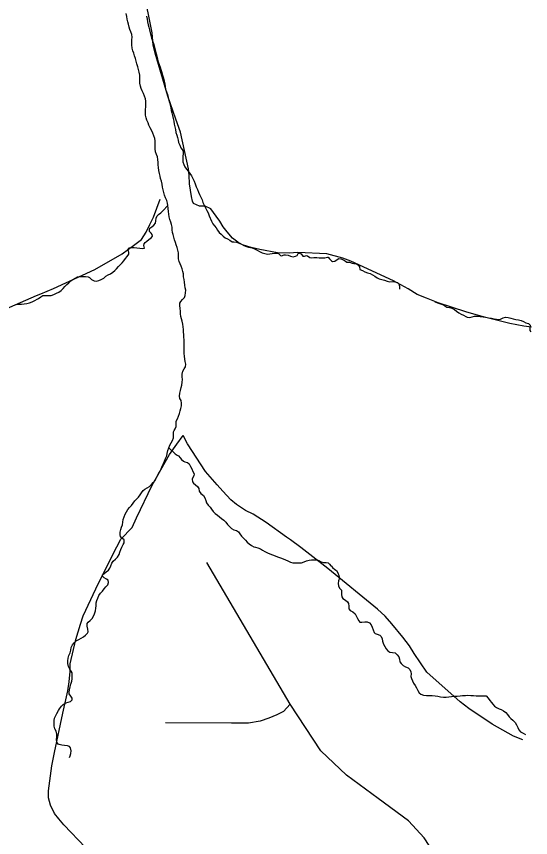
# Model space of a CAD drawing. Extents: x 1662474 to 1856135, y 779280 to 917889.
# Drawn here: x 1712538 to 1714557, y 864686 to 867907 of the extents above; entities that cross this region are included whole.
import ezdxf

# ---------------------------------------------------------------- set-up
doc = ezdxf.new("R2010")
doc.units = 0
for name, color, linetype in [('Exist Hydrographic Creek Single Shore', 7, 'Continuous'), ('Exist Hydrographic Misc Water Feature', 7, 'Continuous'), ('Exist Road Non-System Type 51', 7, 'Continuous')]:
    doc.layers.add(name, color=color, linetype=linetype)

msp = doc.modelspace()

# ---------------------------------------------------------------- linework, layer by layer
at = {"layer": 'Exist Hydrographic Creek Single Shore'}
for points in [[(1713132.6, 867165.8), (1713131.1, 867174.4), (1713128.8, 867185.8), (1713124.2, 867196), (1713119.5, 867206.5), (1713116.9, 867216.7), (1713114, 867226.7), (1713112, 867238.2), (1713110.4, 867249.2), (1713108, 867260.6), (1713104.4, 867271.3), (1713102, 867280.5), (1713099.9, 867291.5), (1713098, 867302.8), (1713096.5, 867314.4), (1713095.4, 867325.1), (1713094.6, 867334.8), (1713093.2, 867346.1), (1713091.8, 867357.1), (1713088.4, 867366.1), (1713084.4, 867376.8), (1713083.6, 867387.6), (1713083.6, 867397.8), (1713082.5, 867407.8), (1713082.5, 867418.8), (1713082, 867428.5), (1713078.4, 867438.8), (1713074.4, 867449), (1713070, 867458.9), (1713063.9, 867469.8), (1713058.4, 867480.2), (1713055, 867489.4), (1713050.8, 867499.9), (1713047.9, 867509.6), (1713045.2, 867520.4), (1713045, 867531.4), (1713045.2, 867542.1), (1713045.8, 867552.9), (1713046.6, 867563.7), (1713046.6, 867574.4), (1713044.5, 867584.7), (1713041.1, 867594.4), (1713036.6, 867605.4), (1713031.6, 867615.4), (1713027.8, 867624.1), (1713024.8, 867634), (1713023.2, 867645.6), (1713022.8, 867656.1), (1713023, 867667.1), (1713022.8, 867677.6), (1713020.6, 867688.6), (1713018, 867698.6), (1713014.9, 867709.6), (1713011.6, 867720.9), (1713008.5, 867732.4), (1713005.4, 867742.1), (1713002.2, 867753.2), (1712999.4, 867763.7), (1712995.4, 867772.9), (1712992.5, 867783.4), (1712991.8, 867795.4), (1712991.8, 867806.2), (1712992, 867816.1), (1712992.2, 867826.1), (1712991.5, 867837.1), (1712987.8, 867847.1), (1712983.6, 867856.3), (1712981, 867865.8), (1712978.6, 867876.5), (1712976, 867886.8), (1712973.6, 867896.8), (1712971.5, 867907.2), (1712968.9, 867918.5)], [(1713049, 867907.8), (1713051, 867896.4), (1713053.1, 867886.5), (1713055.8, 867874.7), (1713058.1, 867864.9), (1713060.8, 867854.5), (1713063.4, 867843.4), (1713066.2, 867832.7), (1713069.1, 867822.2), (1713072, 867811.9), (1713076, 867801.4), (1713078.9, 867791.8), (1713082.2, 867781.8), (1713084.6, 867771), (1713086.8, 867760.2), (1713089.4, 867751.3), (1713092.5, 867739.5), (1713095.4, 867728.8), (1713098.9, 867718.8), (1713102.2, 867708.6), (1713105.6, 867698.6), (1713109.4, 867687.3), (1713112.2, 867676.5), (1713115.6, 867664.8), (1713118.5, 867653.2), (1713120.6, 867642.7), (1713121.9, 867632.2), (1713124.2, 867621.7), (1713127.8, 867611.2), (1713131.1, 867600.7), (1713134, 867589.4), (1713136.9, 867579.4), (1713139, 867569.2), (1713141.4, 867559.5), (1713144, 867548.2), (1713146, 867538.8), (1713148.4, 867528.8), (1713151, 867518.8), (1713153.9, 867507.5), (1713156.2, 867496.5), (1713158.1, 867485.2), (1713160.2, 867474.2), (1713162.4, 867463.7), (1713164.4, 867452.7), (1713168.1, 867441.9), (1713170.2, 867432.2), (1713172.9, 867422.5), (1713175.2, 867412.8), (1713179.4, 867402), (1713184.4, 867392.3), (1713188.9, 867385.8), (1713192.5, 867379.2), (1713192.5, 867368.4), (1713192, 867358.7), (1713191.8, 867347.7), (1713192.2, 867337.2), (1713195.4, 867326.4), (1713199.9, 867317), (1713206.1, 867308.1), (1713212.8, 867300.9), (1713219.5, 867291.2), (1713225.4, 867282.1), (1713230.9, 867272.1), (1713235.9, 867261.6), (1713239.8, 867250.8), (1713244, 867239.6), (1713249, 867229.1), (1713253.4, 867218.6), (1713257.6, 867208.8), (1713262.6, 867198.4), (1713267, 867187.9), (1713270.8, 867177.4), (1713275.5, 867167.4), (1713280.8, 867156.9), (1713286, 867146.4), (1713290.6, 867136.4), (1713294.9, 867125.6), (1713304, 867104.6), (1713309.6, 867094.4), (1713315.6, 867086), (1713322.8, 867077.6), (1713328, 867068.9), (1713334.2, 867060.3), (1713342.1, 867053.2), (1713350, 867045.1), (1713357.9, 867039.3), (1713367.6, 867035.1), (1713376, 867029.3), (1713384.9, 867023.6), (1713392, 867023.3), (1713403, 867022.2), (1713413, 867018.3)], [(1712979.1, 866999.7), (1712989.1, 867001), (1713001.1, 867001), (1713011.6, 867000.2), (1713022.5, 866997.8), (1713033, 866997.3), (1713040.5, 866998.6), (1713038.8, 867008.3), (1713039.8, 867015.9), (1713043.1, 867020.1), (1713050, 867026.4), (1713058.1, 867032.8), (1713068.6, 867040.4), (1713072.6, 867045.6), (1713071, 867052.4), (1713066.8, 867057.7), (1713060.8, 867063.4), (1713060.5, 867071.1), (1713062.6, 867077.4), (1713069.4, 867082.6), (1713078.4, 867088.6), (1713084.4, 867095.8), (1713086.2, 867106.2), (1713086.5, 867115.9), (1713090.4, 867124.6), (1713096.5, 867130.6), (1713104.9, 867136.9), (1713113, 867144.2), (1713132.6, 867165.8)], [(1713136.9, 866214.7), (1713140.8, 866225.4), (1713145.5, 866234.9), (1713151.2, 866244.3), (1713155, 866254.6), (1713155.5, 866266.4), (1713154.8, 866277.9), (1713157.1, 866283.4), (1713161.5, 866289.8), (1713164.8, 866299.4), (1713165, 866310.2), (1713165.8, 866319.7), (1713170.2, 866329.4), (1713175.2, 866339.1), (1713178.1, 866349.8), (1713181.5, 866360.3), (1713184.4, 866369.5), (1713186.5, 866380), (1713187, 866390.5), (1713185.1, 866400.8), (1713179.4, 866409.1), (1713178.9, 866418.3), (1713180.1, 866429.6), (1713182.2, 866440.6), (1713185.1, 866451.7), (1713187.5, 866461.4), (1713189.4, 866472.7), (1713189.9, 866483.4), (1713189.6, 866493.4), (1713189.6, 866504.7), (1713192, 866515.4), (1713197.2, 866524.6), (1713201.8, 866533.3), (1713202.8, 866543), (1713201.4, 866553.2), (1713200.1, 866563.2), (1713198.5, 866574.8), (1713197.2, 866585.8), (1713197, 866596.6), (1713197.2, 866607.1), (1713197.2, 866617), (1713197.2, 866628.1), (1713197, 866638.2), (1713196.2, 866648.8), (1713195.4, 866659.2), (1713194.6, 866669.2), (1713193.9, 866679.2), (1713192.8, 866690.2), (1713191.2, 866700.2), (1713188.9, 866711.5), (1713186, 866721.2), (1713183.6, 866730.9), (1713182.8, 866740.6), (1713182.2, 866751.1), (1713181.2, 866761.9), (1713179.4, 866773.2), (1713180.5, 866782.9), (1713183.6, 866789.4), (1713190.1, 866796.6), (1713198.5, 866804.4), (1713201.1, 866812.2), (1713202.2, 866823.1), (1713202.8, 866833.2), (1713200.9, 866843), (1713199.9, 866853.8), (1713198.8, 866864.8), (1713197.5, 866875.8), (1713194.9, 866886), (1713193.6, 866897.1), (1713192, 866907.3), (1713188.4, 866917.5), (1713184.6, 866927.2), (1713180.8, 866937.2), (1713177, 866946.4), (1713175.2, 866957.1), (1713174.9, 866968.4), (1713174.4, 866980), (1713172, 866990.2), (1713168.9, 867000.8), (1713165.8, 867010.9), (1713162.6, 867021.2), (1713159.5, 867031.2), (1713156.5, 867041.4), (1713153.1, 867051.6), (1713151, 867059.8), (1713150, 867070.8), (1713149.8, 867081.3), (1713147.6, 867091.5), (1713144.2, 867100.7), (1713140.8, 867111.2), (1713138.1, 867121.7), (1713136.4, 867132.2), (1713135.2, 867142.7), (1713134.2, 867153.8), (1713132.6, 867165.8)], [(1713413, 867018.3), (1713421.6, 867014.4), (1713430.9, 867009.4), (1713441.4, 867005.2), (1713450, 867002.6), (1713463.4, 867000.2), (1713473.1, 866995.8), (1713483, 866989.9), (1713492.8, 866985), (1713503, 866980.5), (1713513.5, 866977.4), (1713524.2, 866975), (1713532.6, 866975.5), (1713542.6, 866978.1), (1713553.1, 866978.9), (1713563.6, 866979.4), (1713567.2, 866977.6), (1713574.6, 866970.2), (1713579.4, 866968.7), (1713588.9, 866971.6), (1713595.1, 866972.4), (1713605.4, 866971.1), (1713615, 866967.4), (1713625.2, 866964.8), (1713633.4, 866966.6), (1713640.2, 866970), (1713644.2, 866976.8), (1713648.9, 866978.4), (1713655.8, 866975.5), (1713663.1, 866967.6), (1713669.1, 866966.6), (1713677.2, 866969.5), (1713681.8, 866968.2), (1713690.4, 866961.4), (1713695.9, 866961.1), (1713706.4, 866961.6), (1713717.6, 866961.6), (1713727.4, 866960.8), (1713738.9, 866960.6), (1713749.4, 866960.8), (1713759.6, 866963.4), (1713762.9, 866963.4), (1713768.1, 866956.9), (1713774.9, 866948.8), (1713779.9, 866946.1), (1713788.8, 866947.9), (1713797.2, 866954.5), (1713804.2, 866957.7), (1713812.4, 866956.9), (1713822.9, 866952.9), (1713830, 866947.2), (1713835.5, 866943.5), (1713846.2, 866943.2), (1713856.5, 866939.3), (1713863.4, 866938.2), (1713873, 866937.4), (1713881.8, 866931.7), (1713885.9, 866925.1), (1713887.2, 866914.6), (1713897.2, 866910.4), (1713906.6, 866905.2), (1713916.1, 866901), (1713927.1, 866898.4), (1713935.8, 866894.2), (1713945.5, 866887.9), (1713954.1, 866882.1), (1713963.1, 866877.6), (1713973, 866875.8), (1713983.8, 866873.2), (1713993.5, 866869.5), (1714003.8, 866866.4), (1714013.5, 866867.1), (1714024.2, 866866.4), (1714033.9, 866863.2), (1714039.5, 866857.9), (1714042.4, 866848.8), (1714042.1, 866836.9)], [(1712537.4, 866777.6), (1712547.6, 866778.2), (1712558.1, 866779.2), (1712568.9, 866779.8), (1712579.4, 866781.1), (1712589.1, 866783.4), (1712599.9, 866787.6), (1712609.9, 866793.4), (1712619.4, 866798.1), (1712625.1, 866801.2), (1712633.5, 866808.1), (1712642.4, 866812.6), (1712652.6, 866813.3), (1712664, 866813.3), (1712674.1, 866813.3), (1712685.5, 866816.2), (1712695.8, 866821.2), (1712704.6, 866826.2), (1712713.8, 866832.2), (1712721.1, 866839.8), (1712728.5, 866847.7), (1712735.6, 866855.3), (1712743.5, 866862.4), (1712752.1, 866869.8), (1712760.2, 866875.5), (1712769.1, 866881.1), (1712778.6, 866885.5), (1712789.1, 866886.8), (1712799.6, 866887.1), (1712809.4, 866887.1), (1712820.4, 866885.5), (1712825.6, 866883.1), (1712833.2, 866876.1), (1712842.9, 866870.2), (1712851.4, 866869.5), (1712861.9, 866871.3), (1712871.5, 866875.5), (1712881, 866881.3), (1712889.6, 866888.1), (1712898.9, 866893.6), (1712908, 866898.1), (1712917, 866903.6), (1712924.5, 866910.2), (1712930.9, 866917.8), (1712938.8, 866925.9), (1712946.4, 866933.8), (1712952.9, 866940.4), (1712960.5, 866948.5), (1712966.8, 866957.4), (1712973.6, 866965.6), (1712979.6, 866974.5), (1712979.4, 866982.9), (1712977.2, 866992.9), (1712979.1, 866999.7)], [(1714181.1, 866788.4), (1714200, 866781.3), (1714210.9, 866777.9), (1714220.2, 866772.1), (1714228.9, 866766.9), (1714238.1, 866765.6), (1714248.1, 866762.9), (1714257.8, 866757.7), (1714265.9, 866751.6), (1714274.9, 866744.8), (1714285.1, 866740.1), (1714293.8, 866735.4), (1714303, 866730.4), (1714308.5, 866727.8), (1714318.8, 866726.8), (1714327.9, 866728.6), (1714337.4, 866731.2), (1714348.4, 866731.4), (1714359.1, 866730.4), (1714370.4, 866728.8), (1714381.6, 866727.2), (1714391.9, 866725.1), (1714403.5, 866723.3), (1714414.5, 866721.5), (1714423.9, 866719.6), (1714429.5, 866718.3), (1714439.6, 866719.9), (1714448.9, 866725.4), (1714459.1, 866727.5), (1714468.8, 866726.2), (1714479, 866723.3), (1714488.8, 866720.9), (1714499, 866719.1), (1714509.2, 866717.8), (1714520.2, 866715.2), (1714529.8, 866710.7), (1714538.9, 866704.9), (1714549.1, 866702.3), (1714555.1, 866696.2), (1714554.4, 866686.3), (1714554.1, 866675.2), (1714557.8, 866670.8)], [(1712957.4, 865835.7), (1712961.2, 865843.1), (1712961, 865853.8), (1712952.4, 865860.6), (1712946.9, 865867.8), (1712945.2, 865873.8), (1712945.8, 865884), (1712947.9, 865894.2), (1712950.5, 865903.7), (1712954.5, 865913.6), (1712955.8, 865924.1), (1712957.1, 865934.6), (1712961, 865944.4), (1712965.2, 865954.9), (1712970.5, 865964.3), (1712976.2, 865973.8), (1712982, 865981.6), (1712990.1, 865989.2), (1712996.2, 865998.2), (1713003, 866006.8), (1713010.9, 866014.7), (1713018, 866021.5), (1713024, 866030.7), (1713029.5, 866038.8), (1713035.6, 866047.5), (1713041.9, 866053.2), (1713051, 866058.5), (1713060.5, 866064.1), (1713068.1, 866071.4), (1713075.2, 866079), (1713082.8, 866087.1), (1713087.5, 866096.8), (1713091.8, 866107.1), (1713097, 866115.8), (1713103.2, 866124.1), (1713107.2, 866133.1), (1713111.1, 866143), (1713115.4, 866153.2), (1713120.1, 866163.2), (1713124.2, 866172.7), (1713128.2, 866183.2), (1713130.4, 866193.4), (1713133.2, 866204.7), (1713136.9, 866214.7)], [(1713136.9, 866214.7), (1713161, 866191.1), (1713169.4, 866186.9), (1713174.9, 866184), (1713181, 866175.3), (1713185.8, 866169.8), (1713194.1, 866163.5), (1713199.4, 866160.1), (1713210.1, 866158.2), (1713216.1, 866151.9), (1713222.1, 866142.5), (1713226.4, 866132.6), (1713231.4, 866122.8), (1713235.5, 866112.9), (1713234.5, 866105.5), (1713229.2, 866096.6), (1713228.5, 866092.4), (1713229.8, 866081.9), (1713232.9, 866076.9), (1713240.8, 866070.6), (1713249.2, 866063.2), (1713253.9, 866055.4), (1713256, 866044.6), (1713261.8, 866035.9), (1713267.9, 866032.2), (1713273.1, 866028.1), (1713277.8, 866018.6), (1713281.5, 866008.6), (1713285.1, 865998.9), (1713290.9, 865990.3), (1713298.5, 865982.7), (1713304.4, 865974), (1713311.1, 865965.1), (1713319, 865957.2), (1713328, 865950.9), (1713335.5, 865944.6), (1713344, 865938.3), (1713352.9, 865932), (1713361, 865923.9), (1713367.6, 865914.7), (1713374.6, 865906.8), (1713382.5, 865898.9), (1713391.8, 865893.4), (1713402, 865890.8), (1713409.9, 865885.8), (1713415.9, 865877.4), (1713422.6, 865868.8), (1713430, 865860.9), (1713437.1, 865852.8), (1713444.8, 865845.7), (1713452.6, 865838.9), (1713461, 865832.3), (1713470.5, 865826.2), (1713476.8, 865824.9), (1713486.2, 865822.8), (1713496.1, 865818.9), (1713505.1, 865814.2), (1713514, 865808.4), (1713524.2, 865803.4), (1713533.8, 865800), (1713544.2, 865795.6), (1713553.9, 865791.1), (1713563.9, 865788.2), (1713574.9, 865784), (1713585.1, 865779.2), (1713594.6, 865775.9), (1713604.5, 865771.9), (1713614.5, 865767.2), (1713624, 865764.3), (1713634.5, 865764.1), (1713645.8, 865763.5), (1713657, 865763.8), (1713667.5, 865767.8), (1713677.5, 865771.9), (1713687.2, 865774.8), (1713697.2, 865775.6), (1713708, 865776.1), (1713719.2, 865775.6), (1713725.5, 865773.8), (1713734.5, 865767.8), (1713743.4, 865764.8), (1713754.4, 865765.9), (1713762.9, 865763.8), (1713767.8, 865759.3), (1713773, 865752.5), (1713774.9, 865750.7), (1713779.6, 865745.7), (1713788.8, 865738.3), (1713795.4, 865734.1), (1713800.9, 865724.9), (1713804.5, 865714.7), (1713806.6, 865703.9), (1713803.2, 865693.2), (1713801.4, 865682.9), (1713802.8, 865673.2), (1713807.4, 865664.6), (1713814.2, 865656.7), (1713815.2, 865649.4), (1713814.5, 865639.4), (1713815.6, 865630.4)], [(1712746.1, 865000.1), (1712749.8, 865006.9), (1712751.9, 865016.6), (1712752.9, 865026.8), (1712751.1, 865037.9), (1712747.1, 865043.4), (1712738.2, 865046), (1712727.5, 865047.1), (1712716.8, 865048.4), (1712706.5, 865051.2), (1712702.2, 865053.3), (1712697.2, 865060.4), (1712695.8, 865071.4), (1712697, 865081.9), (1712697.5, 865091.9), (1712694.9, 865103.4), (1712688.9, 865112.9), (1712686.5, 865123.7), (1712685.8, 865134.2), (1712685.8, 865145.8), (1712687.5, 865154.1), (1712697, 865173.2), (1712703, 865184.3), (1712707.8, 865191.9), (1712715.1, 865201.4), (1712722, 865208.7), (1712731.9, 865214.8), (1712741.6, 865217.1), (1712750.5, 865219.8), (1712756.6, 865226.3), (1712757.1, 865233.1), (1712751.9, 865241), (1712745.5, 865250.2), (1712744.8, 865256.2), (1712746.6, 865266.2), (1712749.8, 865277.5), (1712752.4, 865288.2), (1712755.5, 865299.5), (1712756.9, 865309.5), (1712757.1, 865321.1), (1712756.9, 865332.6), (1712753.4, 865338.9), (1712747.6, 865347.6), (1712742.4, 865357.8), (1712739.5, 865369.3), (1712739.5, 865379.6), (1712741.1, 865390.3), (1712744.2, 865400.3), (1712749.2, 865410.6), (1712752.1, 865421.6), (1712753.8, 865432.6), (1712758.1, 865442.6), (1712765.5, 865450.7), (1712773.1, 865457.5), (1712782.9, 865463.6), (1712791.8, 865468.2), (1712801, 865473.5), (1712809.4, 865479.8), (1712817, 865487.7), (1712819.9, 865492.9), (1712819.2, 865504.2), (1712816.4, 865515), (1712815.6, 865525.8), (1712819.9, 865531), (1712827.5, 865538.1), (1712835.4, 865545.9), (1712840.9, 865554.4), (1712845.2, 865564.6), (1712848.5, 865575.6), (1712849.8, 865585.9), (1712850.8, 865595.8), (1712851.6, 865606.9), (1712854.5, 865616.3), (1712857.9, 865625.8), (1712862.4, 865636), (1712868.4, 865645.2), (1712875.8, 865653.1), (1712882.5, 865661.7), (1712889.9, 865669.6), (1712896.5, 865678), (1712899.4, 865687.1), (1712897.8, 865696.6), (1712891.8, 865700.2), (1712882.9, 865705), (1712876.2, 865711.8), (1712876.8, 865716.6), (1712882.5, 865722.6), (1712891, 865729.4), (1712899.4, 865735.7), (1712904.6, 865743.1), (1712908.5, 865752.5), (1712912.2, 865762.5), (1712918.2, 865771.1), (1712927.1, 865778.2), (1712935.6, 865786.1), (1712941.1, 865796.1), (1712944.8, 865806.1), (1712948.1, 865816.2), (1712951.6, 865825.2), (1712957.4, 865835.7)], [(1713815.6, 865630.4), (1713820.5, 865624.2), (1713829.8, 865617.6), (1713838.4, 865610.5), (1713842.6, 865605), (1713843.4, 865594.2), (1713843.6, 865583.2), (1713849.1, 865576.9), (1713858.9, 865571.4), (1713868.4, 865564.6), (1713872.8, 865556.2), (1713877.2, 865545.7), (1713882.2, 865536), (1713886.1, 865531), (1713895.1, 865531), (1713906.1, 865532.8), (1713915.6, 865532.1), (1713925.2, 865528.1), (1713930.8, 865521), (1713935.5, 865511.1), (1713939.5, 865501.1), (1713943.1, 865491.1), (1713946.8, 865487.4), (1713955.2, 865484.2), (1713965.1, 865480.1), (1713970.4, 865475.4), (1713974.9, 865466.2), (1713975.9, 865456.2), (1713980.1, 865444.9), (1713984.6, 865435.8), (1713990.1, 865426.6), (1713996.6, 865418.4), (1714004.5, 865413.9), (1714015.5, 865412.4), (1714025.5, 865410.6), (1714033.6, 865403.7), (1714040.2, 865395.3), (1714042.4, 865386.1), (1714043.6, 865375.9), (1714049.1, 865368.8), (1714056.5, 865360.9), (1714066, 865356.2), (1714077, 865352), (1714083, 865346.2), (1714087.5, 865336.5), (1714088.5, 865328.4), (1714087.5, 865318.1), (1714089, 865310.8), (1714093, 865301.6), (1714098, 865291.4), (1714103.8, 865282.4), (1714109.2, 865273.6), (1714114.2, 865263.8), (1714119.8, 865253.9), (1714125.8, 865248.3), (1714136.5, 865244.9), (1714148.4, 865244.1), (1714159.6, 865243.9), (1714171.2, 865243.1), (1714182.2, 865242.1), (1714193, 865240.4), (1714203.2, 865237.8), (1714214.8, 865237.3), (1714225.8, 865237.3), (1714235.8, 865238.1), (1714246.5, 865239.7), (1714257.5, 865241), (1714269.1, 865241.5), (1714280.4, 865242.3), (1714290.4, 865243.1), (1714301.1, 865244.1), (1714311.1, 865244.4), (1714322.1, 865244.1), (1714332.6, 865243.4), (1714343.1, 865242.8), (1714353.6, 865242.6), (1714363.9, 865242.6), (1714375.4, 865242.8), (1714383.2, 865241.8), (1714391.1, 865233.1), (1714396.9, 865224.7), (1714403.8, 865216.8), (1714409, 865210.3), (1714416, 865201.9), (1714423.1, 865196.6), (1714433.1, 865191.9), (1714442, 865188.5), (1714450.8, 865183.5), (1714459.4, 865177.2), (1714466.5, 865169.1), (1714472.8, 865159.9), (1714479.9, 865153.9), (1714488, 865146.5), (1714496.1, 865138.1), (1714502.4, 865128.1), (1714506.6, 865118.7), (1714511.1, 865108.4), (1714518.1, 865100.6), (1714527.6, 865095.3), (1714537.6, 865090.9)]]:
    msp.add_lwpolyline(points, dxfattribs=at)
at = {"layer": 'Exist Hydrographic Misc Water Feature'}
for points in [[(1714560.9, 866688.3), (1714531.1, 866692.6), (1714475.1, 866703.2), (1714381.3, 866726), (1714343.5, 866736.5), (1714303.5, 866748.8), (1714193.9, 866783.9), (1714148, 866802.3), (1714112.1, 866816.7), (1714076.2, 866838.9), (1714018.6, 866869.6), (1713851.3, 866947.2), (1713819.4, 866959.5), (1713757.4, 866976), (1713643.4, 866981.1), (1713609.5, 866979.4), (1713563.5, 866979.9), (1713493.4, 866992.5), (1713459.6, 867000.8), (1713425.8, 867011.2), (1713407.7, 867021.3), (1713386, 867037.5), (1713366.2, 867061.8), (1713350.3, 867081.9), (1713336.5, 867104.1), (1713322.7, 867124.1), (1713301, 867152.4), (1713279.1, 867162.6), (1713257.1, 867162.8), (1713233.2, 867173.1), (1713229.2, 867183.1), (1713225.4, 867201.1), (1713217.8, 867251.2), (1713216.2, 867285.3), (1713214.5, 867309.3), (1713181.9, 867453.7), (1713164.2, 867503.8), (1713133.1, 867594.1), (1713082.7, 867762.7), (1713074.9, 867794.8), (1713071.4, 867842.8), (1713063.9, 867882.9), (1713044.6, 867973.2)], [(1712490.9, 866757.9), (1712617.6, 866812.7), (1712633.5, 866818.6), (1712683.9, 866840.2), (1712846.6, 866914.6), (1712953.2, 866975.7), (1713003.6, 867013.1), (1713029.7, 867032.9), (1713048.1, 867060.7), (1713062.3, 867090.6), (1713076.6, 867120.5), (1713103.2, 867190.3)], [(1712948.3, 865857.2), (1712993.1, 865902.9), (1713009.5, 865940.7), (1713070.7, 866068.2), (1713139.8, 866189.6), (1713168.2, 866229.3), (1713192.6, 866263.1)], [(1713613.9, 865854.5), (1713598.9, 865865.1), (1713519.5, 865921.9), (1713467.7, 865954.4), (1713437.9, 865968.7), (1713402.1, 865993.1), (1713380.2, 866011.2), (1713348.6, 866045.6), (1713326.8, 866069.8), (1713281.2, 866122.2), (1713210.3, 866230.9), (1713192.6, 866263.1)], [(1712809.7, 864647.2), (1712724.2, 864736), (1712704.2, 864760.2), (1712688.3, 864780.2), (1712672.5, 864814.1), (1712664.6, 864842.2), (1712664.7, 864870.1), (1712677.2, 864968.3), (1712687.5, 865019.9), (1712720.2, 865174.2), (1712740.5, 865261.7), (1712744.7, 865297.6), (1712748.7, 865337.8), (1712749, 865368.2), (1712771.4, 865463.7), (1712789.7, 865524), (1712799.7, 865555.9), (1712850.4, 865661.6), (1712894.9, 865751.7), (1712933.1, 865827.3), (1712948.3, 865857.2)], [(1714526.3, 865070.1), (1714490.2, 865084.1), (1714406.5, 865130.8), (1714314.9, 865192.7), (1714280.8, 865218.8), (1714149.2, 865335.6), (1714099.8, 865408), (1714081.8, 865437.9), (1714056.1, 865472), (1714012.2, 865524.6), (1713986.4, 865554.7), (1713956.6, 865582.4), (1713761, 865741.5), (1713655.3, 865824), (1713613.9, 865854.5)]]:
    msp.add_lwpolyline(points, dxfattribs=at)
at = {"layer": 'Exist Road Non-System Type 51'}
msp.add_line((1713613.4, 865209.2), (1713286.4, 865765.4), dxfattribs=at)
for points in [[(1713613.4, 865209.2), (1713586.9, 865180.9), (1713561.1, 865167.8), (1713529.9, 865154.4), (1713495.5, 865143.6), (1713449.6, 865135.4), (1713382.9, 865135.2), (1713124.1, 865136)], [(1714271.6, 863713.4), (1714269, 863759.9), (1714264.5, 863868.5), (1714262.9, 863916.9), (1714260.6, 863970.4), (1714259.2, 864024.7), (1714256.9, 864092.9), (1714254, 864158.4), (1714252.4, 864216.6), (1714248.8, 864288.5), (1714247.1, 864340.7), (1714242.5, 864415.8), (1714228.9, 864495.9), (1714211, 864557.5), (1714181.6, 864621), (1714139.1, 864685.4), (1714077.9, 864752), (1713959, 864839.4), (1713834.9, 864931.2), (1713734.1, 865026), (1713613.4, 865209.2)]]:
    msp.add_lwpolyline(points, dxfattribs=at)

doc.saveas('drawing.dxf')
